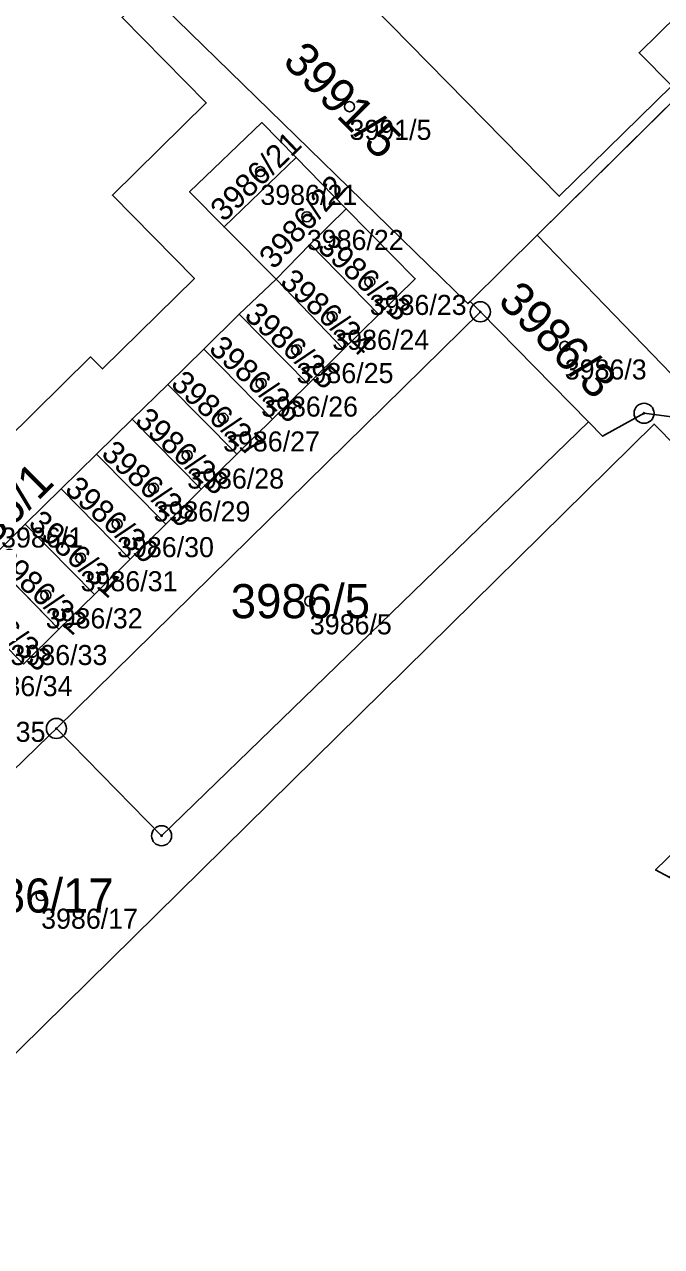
# Model space of a CAD drawing. Extents: x -690132 to -685994, y -975441 to -972444.
# Drawn here: x -688474.6 to -688442.8, y -974401.2 to -974340.3 of the extents above; entities that cross this region are included whole.
import ezdxf

# ---------------------------------------------------------------- set-up
doc = ezdxf.new("R2010")
doc.units = 0
for name, color, linetype in [('Definiční body', 7, 'Continuous'), ('Hranice parcel', 7, 'Continuous'), ('Parcelní čísla', 7, 'Continuous'), ('Polygon budovy', 7, 'Continuous'), ('Polygon parcely', 7, 'Continuous'), ('Značky bodu BP', 7, 'Continuous')]:
    doc.layers.add(name, color=color, linetype=linetype)

msp = doc.modelspace()

# ---------------------------------------------------------------- linework, layer by layer
at = {"layer": 'Definiční body'}
for centre in [(-688458.38, -974344.36), (-688462.83, -974347.6), (-688460.51, -974349.85), (-688457.37, -974353.09), (-688459.24, -974354.83), (-688461.02, -974356.49), (-688447.64, -974356.31), (-688462.79, -974358.16), (-688464.69, -974359.9), (-688466.48, -974361.75), (-688468.16, -974363.39), (-688469.98, -974365.17), (-688471.8, -974366.87), (-688473.54, -974368.72), (-688460.36, -974369.02), (-688473.77, -974383.7)]:
    msp.add_circle(centre, 0.25, dxfattribs=at)
at = {"layer": 'Hranice parcel'}
for p, q in [((-688430.39, -974332.37), (-688449.02, -974350.77)), ((-688464.64, -974350.36), (-688461.04, -974346.89)), ((-688461.04, -974346.89), (-688458.54, -974349.45)), ((-688460.34, -974351.21), (-688458.54, -974349.45)), ((-688462.04, -974352.97), (-688464.64, -974350.36)), ((-688449.02, -974350.77), (-688452.36, -974354.07)), ((-688462.04, -974352.97), (-688460.34, -974351.21)), ((-688460.34, -974351.21), (-688456.91, -974354.72)), ((-688463.88, -974354.71), (-688462.04, -974352.97)), ((-688462.04, -974352.97), (-688458.68, -974356.46)), ((-688473.01, -974375.37), (-688451.85, -974354.59)), ((-688451.85, -974354.59), (-688452.36, -974354.07)), ((-688451.85, -974354.59), (-688446.45, -974360.08)), ((-688465.65, -974356.45), (-688463.88, -974354.71)), ((-688463.88, -974354.71), (-688460.45, -974358.2)), ((-688456.91, -974354.72), (-688458.68, -974356.46)), ((-688467.44, -974358.21), (-688465.65, -974356.45)), ((-688465.65, -974356.45), (-688462.23, -974359.94)), ((-688458.68, -974356.46), (-688460.45, -974358.2)), ((-688469.23, -974359.94), (-688467.44, -974358.21)), ((-688467.44, -974358.21), (-688464, -974361.69)), ((-688460.45, -974358.2), (-688462.23, -974359.94)), ((-688471.01, -974361.69), (-688469.23, -974359.94)), ((-688469.23, -974359.94), (-688465.79, -974363.44)), ((-688462.23, -974359.94), (-688464, -974361.69)), ((-688472.77, -974363.42), (-688471.01, -974361.69)), ((-688471.01, -974361.69), (-688467.55, -974365.18)), ((-688464, -974361.69), (-688465.79, -974363.44)), ((-688474.56, -974365.18), (-688472.77, -974363.42)), ((-688472.77, -974363.42), (-688469.33, -974366.93)), ((-688465.79, -974363.44), (-688467.55, -974365.18)), ((-688476.32, -974366.91), (-688474.56, -974365.18)), ((-688474.56, -974365.18), (-688471.11, -974368.68)), ((-688467.55, -974365.18), (-688469.33, -974366.93)), ((-688476.32, -974366.91), (-688472.88, -974370.42)), ((-688469.33, -974366.93), (-688471.11, -974368.68)), ((-688471.11, -974368.68), (-688472.88, -974370.42)), ((-688472.88, -974370.42), (-688474.65, -974372.16))]:
    msp.add_line(p, q, dxfattribs=at)
for points in [[(-688464.41, -974312.78), (-688474.04, -974322.25), (-688447.91, -974348.83), (-688442.3, -974343.32), (-688443.93, -974341.67), (-688432.4, -974330.34)], [(-688464.5, -974334.75), (-688469.73, -974339.91), (-688465.53, -974344.17), (-688470.21, -974348.78), (-688466.12, -974352.93), (-688470.71, -974357.44), (-688471.3, -974356.84), (-688484.03, -974369.39)], [(-688452.36, -974354.07), (-688452.47, -974354.18), (-688468.32, -974338.74), (-688464.4, -974334.86), (-688464.5, -974334.75)], [(-688464.64, -974350.36), (-688466.36, -974348.61), (-688462.76, -974345.15), (-688461.04, -974346.89)], [(-688458.54, -974349.45), (-688455.1, -974352.94), (-688456.91, -974354.72)], [(-688439.95, -974360.14), (-688445.16, -974354.76), (-688449.02, -974350.77)], [(-688473.01, -974375.37), (-688467.76, -974380.72), (-688446.45, -974360.08)], [(-688446.45, -974360.08), (-688445.75, -974360.8), (-688443.68, -974359.65), (-688439.95, -974360.14)], [(-688442.43, -974382.79), (-688443.1, -974382.42), (-688431.93, -974371.6), (-688443.18, -974360.19), (-688488.39, -974404.69), (-688435.14, -974458.8), (-688427.96, -974459.44)], [(-688497.35, -974399.27), (-688484.5, -974386.65), (-688482.65, -974384.83), (-688480.79, -974383.01), (-688478.94, -974381.19), (-688477.08, -974379.37), (-688475.23, -974377.54), (-688473.37, -974375.72), (-688473.01, -974375.37)]]:
    msp.add_lwpolyline(points, dxfattribs=at)
at = {"layer": 'Polygon budovy'}
for points in [[(-688474.04, -974322.25), (-688447.91, -974348.83), (-688442.3, -974343.32), (-688443.93, -974341.67), (-688432.4, -974330.34), (-688430.75, -974328.71), (-688431.43, -974328.01), (-688414.82, -974311.68), (-688414.67, -974311.83), (-688407.61, -974304.86), (-688417.45, -974291.16), (-688427.85, -974280.59), (-688429.76, -974282.47), (-688431.64, -974280.56), (-688464.41, -974312.78)], [(-688489.38, -974367.68), (-688487.53, -974365.85), (-688484.03, -974369.39), (-688471.3, -974356.84), (-688470.71, -974357.44), (-688466.12, -974352.93), (-688470.21, -974348.78), (-688465.53, -974344.17), (-688469.73, -974339.91), (-688464.5, -974334.75), (-688475.62, -974323.63), (-688481.18, -974329.24), (-688480.05, -974330.37), (-688522.95, -974372.93), (-688523.26, -974373.24), (-688509.33, -974387.34), (-688509.13, -974387.14), (-688508.14, -974386.16), (-688504.65, -974389.7), (-688492.36, -974377.62), (-688495.86, -974374.06), (-688495.54, -974373.74), (-688493.49, -974371.72), (-688491.43, -974369.7)], [(-688488.39, -974404.69), (-688435.14, -974458.8), (-688427.96, -974459.44), (-688426.57, -974443.45), (-688427.95, -974443.32), (-688440.81, -974430.25), (-688417.95, -974407.73), (-688442.43, -974382.79), (-688443.1, -974382.42), (-688431.93, -974371.6), (-688443.18, -974360.19)]]:
    msp.add_lwpolyline(points, close=True, dxfattribs=at)
at = {"layer": 'Polygon parcely'}
for points in [[(-688464.5, -974334.75), (-688464.4, -974334.86), (-688468.32, -974338.74), (-688452.47, -974354.18), (-688452.36, -974354.07), (-688449.02, -974350.77), (-688430.39, -974332.37), (-688432.4, -974330.34), (-688443.93, -974341.67), (-688442.3, -974343.32), (-688447.91, -974348.83), (-688474.04, -974322.25), (-688464.41, -974312.78), (-688464.54, -974312.64), (-688475.62, -974323.63)], [(-688464.41, -974312.78), (-688474.04, -974322.25), (-688447.91, -974348.83), (-688442.3, -974343.32), (-688443.93, -974341.67), (-688432.4, -974330.34), (-688439.13, -974323.55), (-688446.53, -974330.88)], [(-688420.11, -974322.26), (-688424.77, -974326.81), (-688430.39, -974332.37), (-688449.02, -974350.77), (-688445.16, -974354.76), (-688439.95, -974360.14), (-688419.92, -974340.48), (-688415.87, -974340.84), (-688412.77, -974341.11), (-688389.36, -974343.16), (-688388.94, -974338.68), (-688398.35, -974338.37), (-688399.14, -974337.27), (-688388.23, -974329.45), (-688392.95, -974322.78), (-688407.42, -974333.2), (-688417.31, -974319.48), (-688417.99, -974320.15)], [(-688461.04, -974346.89), (-688462.76, -974345.15), (-688466.36, -974348.61), (-688464.64, -974350.36)], [(-688458.54, -974349.45), (-688461.04, -974346.89), (-688464.64, -974350.36), (-688462.04, -974352.97), (-688460.34, -974351.21)], [(-688456.91, -974354.72), (-688455.1, -974352.94), (-688458.54, -974349.45), (-688460.34, -974351.21)], [(-688449.02, -974350.77), (-688452.36, -974354.07), (-688451.85, -974354.59), (-688446.45, -974360.08), (-688445.75, -974360.8), (-688443.68, -974359.65), (-688439.95, -974360.14), (-688445.16, -974354.76)], [(-688458.68, -974356.46), (-688456.91, -974354.72), (-688460.34, -974351.21), (-688462.04, -974352.97)], [(-688460.45, -974358.2), (-688458.68, -974356.46), (-688462.04, -974352.97), (-688463.88, -974354.71)], [(-688446.45, -974360.08), (-688451.85, -974354.59), (-688473.01, -974375.37), (-688467.76, -974380.72)], [(-688462.23, -974359.94), (-688460.45, -974358.2), (-688463.88, -974354.71), (-688465.65, -974356.45)], [(-688464, -974361.69), (-688462.23, -974359.94), (-688465.65, -974356.45), (-688467.44, -974358.21)], [(-688465.79, -974363.44), (-688464, -974361.69), (-688467.44, -974358.21), (-688469.23, -974359.94)], [(-688467.55, -974365.18), (-688465.79, -974363.44), (-688469.23, -974359.94), (-688471.01, -974361.69)], [(-688427.95, -974443.32), (-688440.81, -974430.25), (-688417.95, -974407.73), (-688442.43, -974382.79), (-688443.1, -974382.42), (-688431.93, -974371.6), (-688443.18, -974360.19), (-688488.39, -974404.69), (-688435.14, -974458.8), (-688427.96, -974459.44), (-688426.57, -974443.45)], [(-688469.33, -974366.93), (-688467.55, -974365.18), (-688471.01, -974361.69), (-688472.77, -974363.42)], [(-688471.11, -974368.68), (-688469.33, -974366.93), (-688472.77, -974363.42), (-688474.56, -974365.18)], [(-688472.88, -974370.42), (-688471.11, -974368.68), (-688474.56, -974365.18), (-688476.32, -974366.91)], [(-688474.65, -974372.16), (-688472.88, -974370.42), (-688476.32, -974366.91), (-688478.09, -974368.68)]]:
    msp.add_lwpolyline(points, close=True, dxfattribs=at)
for points in [[(-688475.23, -974377.54), (-688473.37, -974375.72), (-688473.01, -974375.37), (-688451.85, -974354.59), (-688452.36, -974354.07), (-688452.47, -974354.18), (-688468.32, -974338.74)], [(-688523.26, -974373.24), (-688509.33, -974387.34), (-688509.13, -974387.14), (-688508.14, -974386.16), (-688504.65, -974389.7), (-688492.36, -974377.62), (-688495.86, -974374.06), (-688495.54, -974373.74), (-688493.49, -974371.72), (-688491.43, -974369.7), (-688489.38, -974367.68), (-688487.53, -974365.85), (-688484.03, -974369.39), (-688471.3, -974356.84), (-688470.71, -974357.44), (-688466.12, -974352.93), (-688470.21, -974348.78), (-688465.53, -974344.17), (-688469.73, -974339.91)], [(-688469.73, -974339.91), (-688465.53, -974344.17), (-688470.21, -974348.78), (-688466.12, -974352.93), (-688470.71, -974357.44), (-688471.3, -974356.84), (-688484.03, -974369.39)], [(-688476.32, -974366.91), (-688474.56, -974365.18), (-688472.77, -974363.42), (-688471.01, -974361.69), (-688469.23, -974359.94), (-688467.44, -974358.21), (-688465.65, -974356.45), (-688463.88, -974354.71), (-688462.04, -974352.97), (-688464.64, -974350.36), (-688466.36, -974348.61), (-688462.76, -974345.15), (-688461.04, -974346.89), (-688458.54, -974349.45), (-688455.1, -974352.94), (-688456.91, -974354.72), (-688458.68, -974356.46), (-688460.45, -974358.2), (-688462.23, -974359.94), (-688464, -974361.69), (-688465.79, -974363.44), (-688467.55, -974365.18), (-688469.33, -974366.93), (-688471.11, -974368.68), (-688472.88, -974370.42), (-688474.65, -974372.16)], [(-688488.39, -974404.69), (-688443.18, -974360.19), (-688431.93, -974371.6), (-688443.1, -974382.42), (-688442.43, -974382.79), (-688429.99, -974370.46), (-688432.51, -974367.84), (-688439.95, -974360.14), (-688443.68, -974359.65), (-688445.75, -974360.8), (-688446.45, -974360.08), (-688467.76, -974380.72), (-688473.01, -974375.37), (-688473.37, -974375.72), (-688475.23, -974377.54), (-688477.08, -974379.37), (-688478.94, -974381.19), (-688480.79, -974383.01), (-688482.65, -974384.83), (-688484.5, -974386.65), (-688497.35, -974399.27), (-688497.02, -974399.61), (-688488.09, -974408.39)]]:
    msp.add_lwpolyline(points, dxfattribs=at)
at = {"layer": 'Značky bodu BP'}
for centre, radius in [((-688451.85, -974354.59), 0.5), ((-688451.85, -974354.59), 0.0303), ((-688443.68, -974359.65), 0.5), ((-688443.68, -974359.65), 0.0303), ((-688473.01, -974375.37), 0.5), ((-688473.01, -974375.37), 0.0303), ((-688467.76, -974380.72), 0.5), ((-688467.76, -974380.72), 0.0303)]:
    msp.add_circle(centre, radius, dxfattribs=at)

# ---------------------------------------------------------------- texts
at = {"layer": 'Definiční body'}
for s, p in [('3991/5', (-688458.38, -974346.016)), ('3986/21', (-688462.83, -974349.256)), ('3986/22', (-688460.51, -974351.506)), ('3986/23', (-688457.37, -974354.746)), ('3986/24', (-688459.24, -974356.486)), ('3986/3', (-688447.64, -974357.966)), ('3986/25', (-688461.02, -974358.146)), ('3986/26', (-688462.79, -974359.816)), ('3986/27', (-688464.69, -974361.556)), ('3986/28', (-688466.48, -974363.406)), ('3986/29', (-688468.16, -974365.046)), ('3986/1', (-688475.77, -974366.346)), ('3986/30', (-688469.98, -974366.826)), ('3986/31', (-688471.8, -974368.526)), ('3986/32', (-688473.54, -974370.376)), ('3986/5', (-688460.36, -974370.676)), ('3986/33', (-688475.3, -974372.206)), ('3986/34', (-688477.04, -974373.756)), ('3986/35', (-688478.39, -974376.036)), ('3986/17', (-688473.77, -974385.356))]:
    msp.add_text(s, height=1, dxfattribs=at).set_placement(p)
at = {"layer": 'Parcelní čísla'}
for s, height, rotation, p in [('3991/5', 1.7, 315, (-688461.772, -974342.169)), ('3986/21', 1.139, 44, (-688464.649, -974350.149)), ('3986/22', 1.139, 48, (-688462.147, -974352.519)), ('3986/23', 1.139, 318, (-688460.039, -974351.452)), ('3986/24', 1.139, 318, (-688461.909, -974353.192)), ('3986/3', 1.7, 315, (-688451.032, -974354.119)), ('3986/25', 1.139, 318, (-688463.689, -974354.852)), ('3986/26', 1.139, 318, (-688465.459, -974356.522)), ('3986/27', 1.139, 318, (-688467.359, -974358.262)), ('3986/28', 1.139, 318, (-688469.149, -974360.112)), ('3986/29', 1.139, 318, (-688470.829, -974361.752)), ('3986/1', 1.7, 45, (-688477.96, -974368.082)), ('3986/30', 1.139, 318, (-688472.649, -974363.532)), ('3986/31', 1.139, 318, (-688474.469, -974365.232)), ('3986/32', 1.139, 318, (-688476.209, -974367.082)), ('3986/33', 1.139, 318, (-688477.969, -974368.912))]:
    msp.add_text(s, height=height, rotation=rotation, dxfattribs=at).set_placement(p)
for s, p in [('3986/5', (-688464.307, -974369.87)), ('3986/17', (-688478.366, -974384.55))]:
    msp.add_text(s, height=1.7, dxfattribs=at).set_placement(p)

doc.saveas('drawing.dxf')
